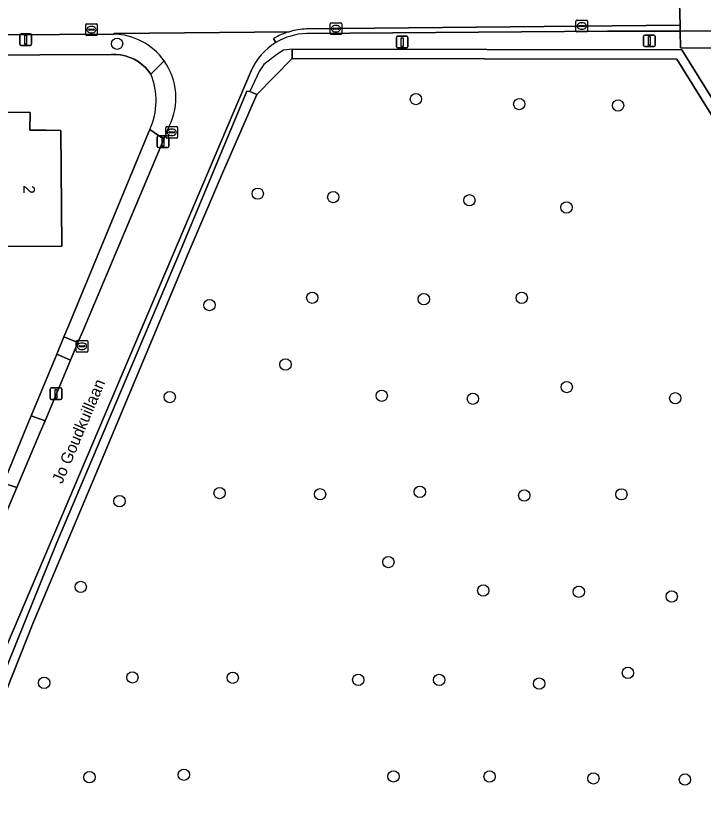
# Model space of a CAD drawing. Extents: x 157320 to 158835, y 386650 to 388491.
# Drawn here: x 158510.3 to 158569.6, y 387529.9 to 387597.9 of the extents above; entities that cross this region are included whole.
import ezdxf

# ---------------------------------------------------------------- set-up
doc = ezdxf.new("R2010")
doc.units = 0
for name, color, linetype in [('IMGEO_Boom', 7, 'Continuous'), ('IMGEO_Erf', 7, 'Continuous'), ('IMGEO_Groenvoorziening', 7, 'Continuous'), ('IMGEO_Haag', 7, 'Continuous'), ('IMGEO_Hek', 7, 'Continuous'), ('IMGEO_Kolk', 7, 'Continuous'), ('IMGEO_Lichtmast', 7, 'Continuous'), ('IMGEO_Openbare_ruimte_label', 7, 'Continuous'), ('IMGEO_Pand', 7, 'Continuous'), ('IMGEO_Pand_nummerreeks', 7, 'Continuous'), ('IMGEO_Rijbaan_lokaal_gesloten', 7, 'Continuous'), ('IMGEO_Rijbaan_lokaal_open', 7, 'Continuous'), ('IMGEO_Voetpad_open', 7, 'Continuous')]:
    doc.layers.add(name, color=color, linetype=linetype)

msp = doc.modelspace()

# ---------------------------------------------------------------- linework, layer by layer
at = {"layer": 'IMGEO_Boom'}
for centre in [(158519.017, 387595.441), (158544.811, 387590.659), (158553.732, 387590.225), (158562.26, 387590.106), (158531.157, 387582.488), (158537.677, 387582.196), (158549.425, 387581.919), (158557.81, 387581.297), (158535.867, 387573.497), (158545.499, 387573.379), (158553.941, 387573.491), (158526.998, 387572.866), (158533.559, 387567.731), (158557.828, 387565.782), (158523.566, 387564.925), (158541.862, 387565.037), (158549.731, 387564.779), (158567.2, 387564.815), (158527.872, 387556.63), (158536.537, 387556.525), (158545.151, 387556.736), (158554.161, 387556.421), (158562.55, 387556.521), (158519.227, 387555.934), (158542.441, 387550.675), (158515.884, 387548.527), (158550.63, 387548.218), (158558.878, 387548.109), (158566.891, 387547.7), (158520.343, 387540.713), (158528.997, 387540.685), (158539.833, 387540.5), (158546.822, 387540.495), (158563.11, 387541.104), (158512.726, 387540.239), (158555.448, 387540.179), (158524.784, 387532.308), (158516.639, 387532.092), (158542.878, 387532.165), (158551.171, 387532.154), (158560.133, 387531.986), (158568.035, 387531.889)]:
    msp.add_circle(centre, 0.489, dxfattribs=at)
at = {"layer": 'IMGEO_Erf'}
for points in [[(158521.933, 387592.82), (158521.743, 387593.075), (158521.47, 387593.378), (158521.166, 387593.651), (158520.835, 387593.891), (158520.482, 387594.095), (158520.108, 387594.26), (158519.72, 387594.386), (158519.32, 387594.471), (158518.914, 387594.513), (158518.506, 387594.513), (158500, 387594.419)], [(158511.185, 387562.265), (158511.613, 387563.298), (158513.815, 387568.616), (158514.437, 387570.118), (158514.855, 387571.128), (158521.742, 387587.759), (158521.855, 387588.032)], [(158509.202, 387557.476), (158511.185, 387562.265)]]:
    msp.add_lwpolyline(points, dxfattribs=at)
msp.add_lwpolyline([(158502.812, 387585.41), (158504.199, 387585.418), (158504.19, 387586.896), (158500, 387586.871), (158498.543, 387586.862), (158498.54, 387587.361), (158498.51, 387592.36), (158500, 387592.369), (158506.6, 387592.411), (158506.575, 387589.553), (158511.514, 387589.511), (158511.501, 387587.971), (158512.89, 387587.96), (158514.17, 387587.95), (158514.24, 387577.96), (158509.241, 387577.93), (158504.244, 387577.9), (158504.235, 387579.415), (158502.848, 387579.406)], close=True, dxfattribs=at)
msp.add_arc((158516.303, 387590.517), 6.083, 335.88587, 22.24751, dxfattribs=at)
at = {"layer": 'IMGEO_Groenvoorziening'}
for points in [[(158518.708, 387596.269), (158500, 387596.139), (158485.149, 387596.007), (158485.148, 387594.353), (158500, 387594.419), (158518.506, 387594.513), (158518.914, 387594.513), (158519.32, 387594.471), (158519.72, 387594.386), (158520.108, 387594.26), (158520.482, 387594.095), (158520.835, 387593.891), (158521.166, 387593.651), (158521.47, 387593.378), (158521.743, 387593.075), (158521.933, 387592.82), (158523.072, 387593.964)], [(158645.673, 387479.692), (158638.075, 387491.512), (158636.702, 387493.648), (158632.815, 387500), (158601.153, 387551.747), (158583.35, 387579.828), (158573.947, 387594.207), (158572.647, 387595.041), (158567.636, 387595.073), (158567.622, 387596.527), (158561.336, 387596.509), (158535.384, 387596.31)], [(158530.588, 387593.082), (158504.215, 387531.081), (158503.955, 387530.085), (158503.007, 387526.51), (158503.398, 387526.4), (158504.041, 387527.93), (158506.594, 387534.705), (158508.868, 387540.169), (158513.827, 387552.362), (158524.503, 387577.568), (158530.22, 387591.34), (158530.473, 387591.308), (158531.073, 387591.055), (158534.125, 387594.163), (158534.126, 387594.963), (158567.767, 387594.905), (158600.511, 387542.224), (158608.408, 387529.637), (158634.108, 387488.668), (158639.494, 387480.083), (158648.482, 387465.755), (158650.922, 387461.865)], [(158608.408, 387529.637), (158600.511, 387542.224), (158599.832, 387541.802), (158567.322, 387594.106), (158534.125, 387594.163), (158531.073, 387591.055), (158528.104, 387584.264), (158525.167, 387577.315), (158517.396, 387558.742), (158511.774, 387545.413), (158504.851, 387527.98), (158545.853, 387514.572), (158543.052, 387507.571), (158541.018, 387503.71), (158513.945, 387450.624), (158474.218, 387469.858)]]:
    msp.add_lwpolyline(points, dxfattribs=at)
for points in [[(158600.511, 387542.224), (158567.767, 387594.905), (158534.126, 387594.963), (158534.125, 387594.163), (158567.322, 387594.106), (158599.832, 387541.802)], [(158525.167, 387577.315), (158528.104, 387584.264), (158531.073, 387591.055), (158530.473, 387591.308), (158530.22, 387591.34), (158524.503, 387577.568), (158513.827, 387552.362), (158508.868, 387540.169), (158506.594, 387534.705), (158504.041, 387527.93), (158503.398, 387526.4), (158504.035, 387526.208), (158504.611, 387527.428), (158504.74, 387527.701), (158504.851, 387527.98), (158511.774, 387545.413), (158517.396, 387558.742)], [(158523.057, 387587.204), (158521.855, 387588.032), (158521.742, 387587.759), (158514.855, 387571.128), (158514.437, 387570.118), (158515.642, 387569.62), (158516.063, 387570.618)], [(158515.011, 387568.122), (158513.815, 387568.616), (158511.613, 387563.298), (158512.799, 387562.877)], [(158509.588, 387555.263), (158510.369, 387557.115), (158509.202, 387557.476), (158508.433, 387555.62)]]:
    msp.add_lwpolyline(points, close=True, dxfattribs=at)
for centre, radius, start, end in [((158518.592, 387590.766), 5.504, 35.51903, 88.79627), ((158535.504, 387590.923), 5.388, 91.27308, 120.99359), ((158535.497, 387590.971), 5.344, 121.2006, 156.73165)]:
    msp.add_arc(centre, radius, start, end, dxfattribs=at)
at = {"layer": 'IMGEO_Haag'}
for points in [[(158600.511, 387542.224), (158567.767, 387594.905), (158534.126, 387594.963), (158534.125, 387594.163), (158567.322, 387594.106), (158599.832, 387541.802)], [(158525.167, 387577.315), (158528.104, 387584.264), (158531.073, 387591.055), (158530.473, 387591.308), (158530.22, 387591.34), (158524.503, 387577.568), (158513.827, 387552.362), (158508.868, 387540.169), (158506.594, 387534.705), (158504.041, 387527.93), (158503.398, 387526.4), (158504.035, 387526.208), (158504.611, 387527.428), (158504.74, 387527.701), (158504.851, 387527.98), (158511.774, 387545.413), (158517.396, 387558.742)]]:
    msp.add_lwpolyline(points, close=True, dxfattribs=at)
at = {"layer": 'IMGEO_Hek'}
msp.add_lwpolyline([(158534.126, 387594.963), (158533.379, 387594.877), (158532.811, 387594.498), (158531.673, 387593.646), (158531.294, 387593.045), (158530.473, 387591.308)], dxfattribs=at)
at = {"layer": 'IMGEO_Kolk'}
for p, q in [((158558.627, 387596.535), (158558.627, 387597.387)), ((158558.702, 387597.461), (158559.554, 387597.461)), ((158559.628, 387597.387), (158559.628, 387596.535)), ((158516.309, 387596.228), (158516.309, 387597.08)), ((158516.384, 387597.154), (158517.236, 387597.154)), ((158516.568, 387596.648), (158516.568, 387596.66)), ((158516.611, 387596.697), (158517.009, 387596.697)), ((158516.797, 387596.934), (158516.822, 387596.934)), ((158517.052, 387596.66), (158517.052, 387596.648)), ((158517.31, 387597.08), (158517.31, 387596.228)), ((158537.405, 387596.31), (158537.405, 387597.162)), ((158537.48, 387597.236), (158538.332, 387597.236)), ((158537.664, 387596.73), (158537.664, 387596.742)), ((158538.102, 387596.693), (158537.704, 387596.693)), ((158537.707, 387596.779), (158538.105, 387596.779)), ((158537.893, 387597.016), (158537.918, 387597.016)), ((158538.148, 387596.742), (158538.148, 387596.73)), ((158538.406, 387597.162), (158538.406, 387596.31)), ((158558.886, 387596.955), (158558.886, 387596.967)), ((158559.324, 387596.918), (158558.926, 387596.918)), ((158558.929, 387597.004), (158559.327, 387597.004)), ((158559.138, 387596.681), (158559.113, 387596.681)), ((158559.115, 387597.241), (158559.14, 387597.241)), ((158559.37, 387596.967), (158559.37, 387596.955)), ((158517.236, 387596.154), (158516.384, 387596.154)), ((158517.006, 387596.611), (158516.608, 387596.611)), ((158516.82, 387596.374), (158516.795, 387596.374)), ((158538.332, 387596.236), (158537.48, 387596.236)), ((158537.916, 387596.456), (158537.891, 387596.456)), ((158559.554, 387596.461), (158558.702, 387596.461)), ((158523.241, 387587.359), (158523.241, 387588.211)), ((158523.316, 387588.285), (158524.168, 387588.285)), ((158523.543, 387587.828), (158523.941, 387587.828)), ((158523.729, 387588.065), (158523.754, 387588.065)), ((158524.242, 387588.211), (158524.242, 387587.359)), ((158524.168, 387587.285), (158523.316, 387587.285)), ((158523.5, 387587.779), (158523.5, 387587.791)), ((158523.938, 387587.742), (158523.54, 387587.742)), ((158523.752, 387587.505), (158523.727, 387587.505)), ((158523.984, 387587.791), (158523.984, 387587.779)), ((158515.49, 387568.885), (158515.49, 387569.737)), ((158515.565, 387569.811), (158516.417, 387569.811)), ((158515.978, 387569.591), (158516.003, 387569.591)), ((158516.491, 387569.737), (158516.491, 387568.885)), ((158516.417, 387568.811), (158515.565, 387568.811)), ((158515.749, 387569.305), (158515.749, 387569.317)), ((158516.187, 387569.268), (158515.789, 387569.268)), ((158515.792, 387569.354), (158516.19, 387569.354)), ((158516.001, 387569.031), (158515.976, 387569.031)), ((158516.233, 387569.317), (158516.233, 387569.305))]:
    msp.add_line(p, q, dxfattribs=at)
for points in [[(158558.627, 387596.535), (158558.627, 387597.387)], [(158558.702, 387597.461), (158559.554, 387597.461)], [(158559.628, 387597.387), (158559.628, 387596.535)], [(158516.309, 387596.228), (158516.309, 387597.08)], [(158516.384, 387597.154), (158517.236, 387597.154)], [(158517.31, 387597.08), (158517.31, 387596.228)], [(158537.405, 387596.31), (158537.405, 387597.162)], [(158537.48, 387597.236), (158538.332, 387597.236)], [(158538.406, 387597.162), (158538.406, 387596.31)], [(158517.236, 387596.154), (158516.384, 387596.154)], [(158538.332, 387596.236), (158537.48, 387596.236)], [(158559.554, 387596.461), (158558.702, 387596.461)], [(158523.241, 387587.359), (158523.241, 387588.211)], [(158523.316, 387588.285), (158524.168, 387588.285)], [(158524.242, 387588.211), (158524.242, 387587.359)], [(158524.168, 387587.285), (158523.316, 387587.285)], [(158515.49, 387568.885), (158515.49, 387569.737)], [(158515.565, 387569.811), (158516.417, 387569.811)], [(158516.491, 387569.737), (158516.491, 387568.885)], [(158516.417, 387568.811), (158515.565, 387568.811)]]:
    msp.add_lwpolyline(points, dxfattribs=at)
for centre, radius, start, end in [((158558.704, 387597.385), 0.0765, 91.55205, 178.44795), ((158558.704, 387597.385), 0.0765, 91.55205, 178.44795), ((158559.552, 387597.385), 0.0765, 1.55205, 88.44795), ((158559.552, 387597.385), 0.0765, 1.55205, 88.44795), ((158516.386, 387597.078), 0.0765, 91.55205, 178.44795), ((158516.386, 387597.078), 0.0765, 91.55205, 178.44795), ((158516.608, 387596.657), 0.0403, 85.87752, 175.75265), ((158516.605, 387596.647), 0.0366, 178.93798, 274.71019), ((158517.009, 387596.654), 0.043, 264.86636, 352.45326), ((158517.013, 387596.659), 0.0386, 1.73085, 96.63898), ((158517.234, 387597.078), 0.0765, 1.55205, 88.44795), ((158517.234, 387597.078), 0.0765, 1.55205, 88.44795), ((158537.482, 387597.16), 0.0765, 91.55205, 178.44795), ((158537.482, 387597.16), 0.0765, 91.55205, 178.44795), ((158537.704, 387596.739), 0.0403, 85.87752, 175.75265), ((158537.701, 387596.729), 0.0366, 178.93798, 274.71019), ((158538.105, 387596.736), 0.043, 264.86636, 352.45326), ((158538.109, 387596.741), 0.0386, 1.73085, 96.63898), ((158538.33, 387597.16), 0.0765, 1.55205, 88.44795), ((158538.33, 387597.16), 0.0765, 1.55205, 88.44795), ((158558.926, 387596.964), 0.0403, 85.87752, 175.75265), ((158558.923, 387596.954), 0.0366, 178.93798, 274.71019), ((158559.327, 387596.961), 0.043, 264.86636, 352.45326), ((158559.331, 387596.966), 0.0386, 1.73085, 96.63898), ((158516.386, 387596.23), 0.0765, 181.55205, 268.44795), ((158516.386, 387596.23), 0.0765, 181.55205, 268.44795), ((158517.234, 387596.23), 0.0765, 271.55205, 358.44795), ((158517.234, 387596.23), 0.0765, 271.55205, 358.44795), ((158537.482, 387596.312), 0.0765, 181.55205, 268.44795), ((158537.482, 387596.312), 0.0765, 181.55205, 268.44795), ((158538.33, 387596.312), 0.0765, 271.55205, 358.44795), ((158538.33, 387596.312), 0.0765, 271.55205, 358.44795), ((158558.704, 387596.537), 0.0765, 181.55205, 268.44795), ((158558.704, 387596.537), 0.0765, 181.55205, 268.44795), ((158559.552, 387596.537), 0.0765, 271.55205, 358.44795), ((158559.552, 387596.537), 0.0765, 271.55205, 358.44795), ((158523.318, 387588.209), 0.0765, 91.55205, 178.44795), ((158523.318, 387588.209), 0.0765, 91.55205, 178.44795), ((158523.54, 387587.788), 0.0403, 85.87752, 175.75265), ((158523.945, 387587.79), 0.0386, 1.73085, 96.63898), ((158524.166, 387588.209), 0.0765, 1.55205, 88.44795), ((158524.166, 387588.209), 0.0765, 1.55205, 88.44795), ((158523.318, 387587.361), 0.0765, 181.55205, 268.44795), ((158523.318, 387587.361), 0.0765, 181.55205, 268.44795), ((158523.537, 387587.778), 0.0366, 178.93798, 274.71019), ((158523.941, 387587.785), 0.043, 264.86636, 352.45326), ((158524.166, 387587.361), 0.0765, 271.55205, 358.44795), ((158524.166, 387587.361), 0.0765, 271.55205, 358.44795), ((158515.567, 387569.735), 0.0765, 91.55205, 178.44795), ((158515.567, 387569.735), 0.0765, 91.55205, 178.44795), ((158516.415, 387569.735), 0.0765, 1.55205, 88.44795), ((158516.415, 387569.735), 0.0765, 1.55205, 88.44795), ((158515.567, 387568.887), 0.0765, 181.55205, 268.44795), ((158515.567, 387568.887), 0.0765, 181.55205, 268.44795), ((158515.789, 387569.314), 0.0403, 85.87752, 175.75265), ((158515.786, 387569.304), 0.0366, 178.93798, 274.71019), ((158516.19, 387569.311), 0.043, 264.86636, 352.45326), ((158516.194, 387569.316), 0.0386, 1.73085, 96.63898), ((158516.415, 387568.887), 0.0765, 271.55205, 358.44795), ((158516.415, 387568.887), 0.0765, 271.55205, 358.44795)]:
    msp.add_arc(centre, radius, start, end, dxfattribs=at)
for centre, major_axis, ratio, start_param, end_param in [((158516.796, 387596.654), (-0.387, 0.002), 0.722429, 4.712389, 7.853982), ((158516.821, 387596.654), (-0.39, 0.002), 0.717154, 1.570796, 4.712389), ((158537.892, 387596.736), (-0.387, 0.002), 0.722429, 4.712389, 7.853982), ((158537.917, 387596.736), (-0.39, 0.002), 0.717154, 1.570796, 4.712389), ((158559.114, 387596.961), (-0.387, 0.002), 0.722429, 4.712389, 7.853982), ((158559.139, 387596.961), (-0.39, 0.002), 0.717154, 1.570796, 4.712389), ((158523.728, 387587.785), (-0.387, 0.002), 0.722429, 4.712389, 7.853982), ((158523.753, 387587.785), (-0.39, 0.002), 0.717154, 1.570796, 4.712389), ((158515.977, 387569.311), (-0.387, 0.002), 0.722429, 4.712389, 7.853982), ((158516.002, 387569.311), (-0.39, 0.002), 0.717154, 1.570796, 4.712389)]:
    msp.add_ellipse(centre, major_axis=major_axis, ratio=ratio, start_param=start_param, end_param=end_param, dxfattribs=at)
at = {"layer": 'IMGEO_Lichtmast'}
for p, q in [((158510.628, 387595.388), (158510.628, 387596.188)), ((158510.628, 387596.188), (158510.628, 387595.388)), ((158510.728, 387596.288), (158511.518, 387596.288)), ((158511.518, 387596.288), (158510.728, 387596.288)), ((158511.618, 387596.188), (158511.618, 387595.388)), ((158511.618, 387595.388), (158511.618, 387596.188)), ((158543.132, 387595.182), (158543.132, 387595.982)), ((158543.132, 387595.982), (158543.132, 387595.182)), ((158543.232, 387596.082), (158544.022, 387596.082)), ((158544.022, 387596.082), (158543.232, 387596.082)), ((158544.122, 387595.982), (158544.122, 387595.182)), ((158544.122, 387595.182), (158544.122, 387595.982)), ((158564.461, 387595.289), (158564.461, 387596.089)), ((158564.461, 387596.089), (158564.461, 387595.289)), ((158564.561, 387596.189), (158565.351, 387596.189)), ((158565.351, 387596.189), (158564.561, 387596.189)), ((158565.451, 387596.089), (158565.451, 387595.289)), ((158565.451, 387595.289), (158565.451, 387596.089)), ((158511.518, 387595.288), (158510.728, 387595.288)), ((158510.728, 387595.288), (158511.518, 387595.288)), ((158544.022, 387595.082), (158543.232, 387595.082)), ((158543.232, 387595.082), (158544.022, 387595.082)), ((158565.351, 387595.189), (158564.561, 387595.189)), ((158564.561, 387595.189), (158565.351, 387595.189)), ((158522.492, 387586.573), (158522.492, 387587.373)), ((158522.492, 387587.373), (158522.492, 387586.573)), ((158522.592, 387587.473), (158523.382, 387587.473)), ((158523.382, 387587.473), (158522.592, 387587.473)), ((158523.482, 387587.373), (158523.482, 387586.573)), ((158523.482, 387586.573), (158523.482, 387587.373)), ((158523.382, 387586.473), (158522.592, 387586.473)), ((158522.592, 387586.473), (158523.382, 387586.473)), ((158513.247, 387564.809), (158513.247, 387565.609)), ((158513.247, 387565.609), (158513.247, 387564.809)), ((158513.347, 387565.709), (158514.137, 387565.709)), ((158514.137, 387565.709), (158513.347, 387565.709)), ((158514.237, 387565.609), (158514.237, 387564.809)), ((158514.237, 387564.809), (158514.237, 387565.609)), ((158514.137, 387564.709), (158513.347, 387564.709)), ((158513.347, 387564.709), (158514.137, 387564.709))]:
    msp.add_line(p, q, dxfattribs=at)
for points in [[(158511.048, 387596.163), (158511.198, 387596.163), (158511.198, 387595.413), (158511.048, 387595.413), (158511.048, 387596.163)], [(158564.881, 387596.064), (158565.031, 387596.064), (158565.031, 387595.314), (158564.881, 387595.314), (158564.881, 387596.064)], [(158543.552, 387595.957), (158543.702, 387595.957), (158543.702, 387595.207), (158543.552, 387595.207), (158543.552, 387595.957)], [(158522.912, 387587.348), (158523.062, 387587.348), (158523.062, 387586.598), (158522.912, 387586.598), (158522.912, 387587.348)], [(158513.667, 387565.584), (158513.817, 387565.584), (158513.817, 387564.834), (158513.667, 387564.834), (158513.667, 387565.584)]]:
    msp.add_lwpolyline(points, dxfattribs=at)
for centre, start, end in [((158510.728, 387596.188), 90, 180), ((158510.728, 387596.188), 90, 180), ((158511.518, 387596.188), 0, 90), ((158511.518, 387596.188), 360, 90), ((158543.232, 387595.982), 90, 180), ((158543.232, 387595.982), 90, 180), ((158544.022, 387595.982), 0, 90), ((158544.022, 387595.982), 360, 90), ((158564.561, 387596.089), 90, 180), ((158564.561, 387596.089), 90, 180), ((158565.351, 387596.089), 0, 90), ((158565.351, 387596.089), 360, 90), ((158510.728, 387595.388), 180, 270), ((158510.728, 387595.388), 180, 270), ((158511.518, 387595.388), 270, 0), ((158511.518, 387595.388), 270, 0), ((158564.561, 387595.289), 180, 270), ((158564.561, 387595.289), 180, 270), ((158565.351, 387595.289), 270, 0), ((158565.351, 387595.289), 270, 0), ((158543.232, 387595.182), 180, 270), ((158543.232, 387595.182), 180, 270), ((158544.022, 387595.182), 270, 0), ((158544.022, 387595.182), 270, 0), ((158522.592, 387587.373), 90, 180), ((158522.592, 387587.373), 90, 180), ((158523.382, 387587.373), 0, 90), ((158523.382, 387587.373), 360, 90), ((158522.592, 387586.573), 180, 270), ((158522.592, 387586.573), 180, 270), ((158523.382, 387586.573), 270, 0), ((158523.382, 387586.573), 270, 0), ((158513.347, 387565.609), 90, 180), ((158513.347, 387565.609), 90, 180), ((158514.137, 387565.609), 0, 90), ((158514.137, 387565.609), 360, 90), ((158513.347, 387564.809), 180, 270), ((158513.347, 387564.809), 180, 270), ((158514.137, 387564.809), 270, 0), ((158514.137, 387564.809), 270, 0)]:
    msp.add_arc(centre, 0.1, start, end, dxfattribs=at)
at = {"layer": 'IMGEO_Pand'}
msp.add_lwpolyline([(158514.17, 387587.95), (158512.89, 387587.96), (158511.501, 387587.971), (158511.514, 387589.511), (158506.575, 387589.553), (158506.6, 387592.411), (158500, 387592.369), (158498.51, 387592.36), (158498.54, 387587.361), (158498.543, 387586.862), (158500, 387586.871), (158504.19, 387586.896), (158504.199, 387585.418), (158502.812, 387585.41), (158502.848, 387579.406), (158504.235, 387579.415), (158504.244, 387577.9), (158509.241, 387577.93), (158514.24, 387577.96)], close=True, dxfattribs=at)
at = {"layer": 'IMGEO_Rijbaan_lokaal_gesloten'}
for points in [[(158535.376, 387596.71), (158567.617, 387597.051), (158567.486, 387601.854)], [(158567.617, 387597.051), (158535.376, 387596.71)], [(158535.384, 387596.31), (158561.336, 387596.509), (158567.622, 387596.527), (158567.617, 387597.051)], [(158500, 387596.139), (158518.708, 387596.269), (158518.782, 387596.314), (158533.892, 387596.478)], [(158533.892, 387596.478), (158518.782, 387596.314), (158518.708, 387596.269)], [(158532.729, 387595.542), (158532.525, 387595.885)], [(158532.525, 387595.885), (158532.729, 387595.542)], [(158523.528, 387588.32), (158523.057, 387587.204), (158516.063, 387570.618), (158515.642, 387569.62), (158515.011, 387568.122), (158512.799, 387562.877), (158512.385, 387561.895), (158510.369, 387557.115), (158509.588, 387555.263), (158508.781, 387553.349), (158505.569, 387545.73), (158503.628, 387541.128), (158502.74, 387539.022), (158500.192, 387532.982), (158499.67, 387531.744), (158500.044, 387531.6), (158503.955, 387530.085), (158504.215, 387531.081), (158530.588, 387593.082)]]:
    msp.add_lwpolyline(points, dxfattribs=at)
for centre, radius, start, end in [((158535.547, 387590.754), 5.959, 91.64472, 106.12602), ((158535.547, 387590.754), 5.959, 91.64472, 106.12602), ((158518.592, 387590.766), 5.504, 35.51903, 88.79627), ((158535.536, 387590.817), 5.895, 106.19047, 120.7116), ((158535.536, 387590.817), 5.895, 106.19047, 120.7116), ((158535.504, 387590.923), 5.388, 91.27308, 120.99359), ((158535.497, 387590.971), 5.344, 121.2006, 156.73165), ((158518.592, 387590.762), 5.507, 333.68012, 35.55809)]:
    msp.add_arc(centre, radius, start, end, dxfattribs=at)
at = {"layer": 'IMGEO_Rijbaan_lokaal_open'}
msp.add_lwpolyline([(158568.241, 387602.253), (158567.494, 387602.194), (158567.486, 387601.854), (158567.617, 387597.051), (158567.622, 387596.527), (158572.505, 387596.537)], dxfattribs=at)
at = {"layer": 'IMGEO_Voetpad_open'}
for points in [[(158572.505, 387596.537), (158567.622, 387596.527), (158567.636, 387595.073), (158572.647, 387595.041), (158573.947, 387594.207), (158583.35, 387579.828), (158601.153, 387551.747), (158632.815, 387500)], [(158523.072, 387593.964), (158521.933, 387592.82)], [(158521.855, 387588.032), (158523.057, 387587.204), (158523.528, 387588.32)]]:
    msp.add_lwpolyline(points, dxfattribs=at)
for points in [[(158515.642, 387569.62), (158514.437, 387570.118), (158513.815, 387568.616), (158515.011, 387568.122)], [(158512.385, 387561.895), (158512.799, 387562.877), (158511.613, 387563.298), (158511.185, 387562.265), (158509.202, 387557.476), (158510.369, 387557.115)]]:
    msp.add_lwpolyline(points, close=True, dxfattribs=at)
for centre, radius, start, end in [((158518.592, 387590.762), 5.507, 333.68012, 35.55809), ((158516.303, 387590.517), 6.083, 335.88587, 22.24751)]:
    msp.add_arc(centre, radius, start, end, dxfattribs=at)

# ---------------------------------------------------------------- texts
at = {"layer": 'IMGEO_Openbare_ruimte_label'}
msp.add_text('Jo Goudkuillaan', height=1, rotation=67.04964, dxfattribs=at).set_placement((158514.279, 387557.37))
at = {"layer": 'IMGEO_Pand_nummerreeks'}
msp.add_text('2', height=1, rotation=270.40086, dxfattribs=at).set_placement((158510.924, 387583.21))

doc.saveas('drawing.dxf')
